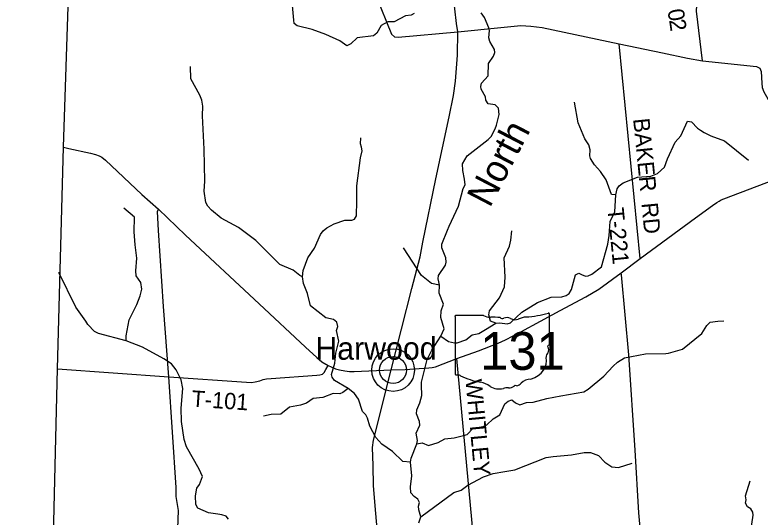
# Model space of a CAD drawing. Extents: x 1525783 to 1900577, y 218250 to 627376.
# Drawn here: x 1579705 to 1593420, y 412106 to 421352 of the extents above; entities that cross this region are included whole.
import ezdxf

# ---------------------------------------------------------------- set-up
doc = ezdxf.new("R2010")
doc.units = 0
for name, color, linetype in [('GM_X_Adjacent_County', 7, 'Continuous'), ('GM_X_County', 7, 'Continuous'), ('GM_X_County_Road', 7, 'Continuous'), ('GM_X_Minor_River', 7, 'Continuous'), ('GM_X_Minor_River_Text', 7, 'Continuous'), ('GM_X_State_Location', 7, 'Continuous'), ('GM_X_State_Route', 7, 'Continuous'), ('GM_X_State_Shield', 7, 'Continuous'), ('GM_X_Township', 7, 'Continuous'), ('GM_X_Township_Road', 7, 'Continuous'), ('GM_X_Township_Road_Text', 7, 'Continuous'), ('GM_X_Unincorporated', 7, 'Continuous'), ('GM_X_Unincorporated_Location', 7, 'Continuous'), ('GM_X_Unincorporated_Text', 7, 'Continuous')]:
    doc.layers.add(name, color=color, linetype=linetype)

msp = doc.modelspace()

# ---------------------------------------------------------------- linework, layer by layer
at = {"layer": 'GM_X_Adjacent_County'}
msp.add_lwpolyline([(1579705, 392782), (1579924, 397127), (1580230, 405084), (1580380, 410197), (1580442, 412790), (1580491, 414838), (1580602, 418918), (1580746, 423359)], dxfattribs=at)
at = {"layer": 'GM_X_County'}
msp.add_lwpolyline([(1579705, 392782), (1579924, 397127), (1580230, 405084), (1580380, 410197), (1580442, 412790), (1580491, 414838), (1580602, 418918), (1580746, 423359)], dxfattribs=at)
at = {"layer": 'GM_X_County_Road'}
for points in [[(1580746, 423359), (1580847, 423306), (1580979, 423275), (1581087, 423265), (1581212, 423268), (1581465, 423268), (1581594, 423268), (1581715, 423271), (1581830, 423258), (1582671, 422963), (1584912, 422259), (1586257, 421807), (1586312, 421764), (1586345, 421715), (1586637, 420997), (1586689, 420949), (1586760, 420940), (1587854, 421042)], [(1587854, 421042), (1588649, 421120), (1589019, 421157), (1589203, 421147), (1589411, 421119), (1590826, 420820), (1591623, 420655), (1592085, 420558), (1592359, 420508), (1593356, 420405), (1593417, 420372), (1593437, 420308), (1593451, 420094), (1593457, 420018), (1593486, 419938), (1593955, 419114), (1594285, 418550)]]:
    msp.add_lwpolyline(points, dxfattribs=at)
at = {"layer": 'GM_X_Minor_River'}
for points in [[(1587056, 421376), (1586997, 421347), (1586895, 421333), (1586687, 421226), (1586570, 421222), (1586447, 421160), (1586364, 421016), (1586307, 420968), (1586004, 420932), (1585886, 420818), (1585815, 420785), (1585685, 420875), (1585430, 420994), (1585179, 421081), (1584902, 421148), (1584847, 421197), (1584840, 421253), (1584817, 421528)], [(1586992, 412552), (1586984, 412664), (1587010, 412864), (1586986, 413117), (1586998, 413191), (1587103, 413455), (1587112, 413519), (1587092, 413652), (1587157, 413797), (1587154, 413865), (1587098, 414007), (1587102, 414079), (1587158, 414208), (1587197, 414348), (1587190, 414538), (1587191, 414588), (1587291, 415008), (1587378, 415182), (1587541, 415436), (1587607, 415575), (1587541, 415783), (1587551, 415907), (1587593, 416028), (1587513, 416232), (1587517, 416375), (1587505, 416435), (1587492, 416493), (1587503, 416557), (1587628, 416747), (1587643, 416799), (1587633, 416878), (1587562, 417063), (1587563, 417131), (1587666, 417390), (1587699, 417462), (1587868, 417832), (1587952, 418157), (1587991, 418222), (1587981, 418331), (1587950, 418486), (1587944, 418612), (1588031, 418757), (1588417, 419057), (1588468, 419116), (1588541, 419253), (1588566, 419320), (1588618, 419518), (1588608, 419638), (1588545, 419698), (1588417, 419718), (1588374, 419781), (1588363, 419845), (1588289, 419983), (1588278, 420033), (1588291, 420097), (1588418, 420229), (1588424, 420458), (1588515, 420590), (1588538, 420662), (1588533, 420714), (1588447, 420860), (1588426, 420931), (1588441, 421063), (1588430, 421117), (1588347, 421305), (1588288, 421392)], [(1584996, 416532), (1584948, 416553), (1584824, 416655), (1584579, 416758), (1584142, 417199), (1583818, 417441), (1583503, 417613), (1583323, 417756), (1583258, 417828), (1583221, 417899), (1583187, 418106), (1583198, 418290), (1583191, 418879), (1583160, 419497), (1583167, 419669), (1583145, 419784), (1583106, 419875), (1582941, 420175), (1582935, 420403)], [(1590765, 418042), (1590683, 418048), (1590584, 418316), (1590482, 418468), (1590370, 418593), (1590298, 418706), (1590285, 418757), (1590291, 418871), (1590270, 418959), (1590194, 419073), (1590069, 419366), (1590002, 419746)], [(1587541, 415436), (1587683, 415341), (1587795, 415315), (1587845, 415314), (1588002, 415372), (1588120, 415464), (1588241, 415486), (1588368, 415562), (1588557, 415674), (1588631, 415683), (1588765, 415663), (1588829, 415684), (1589037, 415878), (1589323, 416060), (1589575, 416157), (1589770, 416162), (1589848, 416187), (1589903, 416224), (1589948, 416299), (1590023, 416564), (1590082, 416595), (1590134, 416572), (1590205, 416545), (1590255, 416548), (1590322, 416579), (1590501, 416714), (1590618, 417129), (1590641, 417293), (1590662, 417547), (1590747, 417726), (1590765, 418042), (1590789, 418152), (1590826, 418204), (1590901, 418263), (1591161, 418364), (1591410, 418384), (1591529, 418432), (1591662, 418552), (1591718, 418701), (1591856, 419007), (1591960, 419124), (1592083, 419394), (1592159, 419383), (1592265, 419265), (1592323, 419229), (1592392, 419186), (1592515, 419124), (1592764, 419035), (1593205, 418677)], [(1586986, 413117), (1586844, 413131), (1586657, 413317), (1586459, 413449), (1586345, 413569), (1586237, 413778), (1586197, 413931), (1586166, 413989), (1586105, 414048), (1586029, 414278), (1585955, 414382), (1585837, 414476), (1585587, 414623), (1585544, 414684), (1585533, 414734), (1585592, 414938), (1585614, 415124), (1585664, 415343), (1585621, 415540), (1585649, 415614), (1585632, 415695), (1585567, 415746), (1585427, 415774), (1585145, 415996), (1585093, 416225), (1585014, 416409), (1584996, 416532), (1585012, 416644), (1585098, 416881), (1585220, 417059), (1585328, 417308), (1585380, 417377), (1585443, 417430), (1585580, 417506), (1585780, 417576), (1585904, 417572), (1585954, 417591), (1585992, 417655), (1585998, 417923), (1586000, 418208), (1586063, 418718), (1586095, 418849), (1586084, 418916), (1586065, 418980), (1586069, 419090)], [(1581755, 415351), (1581755, 415443), (1581808, 415741), (1581949, 416021), (1582012, 416180), (1582039, 416304), (1582021, 416425), (1581937, 416550), (1581928, 416639), (1581951, 416873), (1581921, 417120), (1581901, 417357), (1581906, 417631), (1581713, 417795)], [(1588557, 415674), (1588461, 415714), (1588425, 415833), (1588437, 415905), (1588625, 416146), (1588713, 416345), (1588726, 416523), (1588709, 416878), (1588807, 417095), (1588835, 417205), (1588848, 417375)], [(1587517, 416375), (1587372, 416407), (1587188, 416555), (1586859, 417062)], [(1583053, 412642), (1583102, 412709), (1583155, 412852), (1583099, 412988), (1582862, 413399), (1582823, 413538), (1582770, 413869), (1582767, 414114), (1582795, 414474), (1582764, 414631), (1582673, 414815), (1582587, 414927), (1582448, 415020), (1582052, 415233), (1581755, 415351), (1581241, 415488), (1581169, 415524), (1581047, 415650), (1581010, 415711), (1580829, 415969), (1580514, 416607)], [(1587103, 413455), (1587199, 413472), (1587320, 413425), (1587498, 413482), (1587617, 413550), (1587790, 413567), (1587961, 413608), (1588031, 413625), (1588138, 413744), (1588326, 413776), (1588393, 413805), (1588509, 413913), (1588629, 413989), (1588719, 414192), (1588784, 414239), (1588852, 414264), (1588919, 414211), (1588999, 414175), (1589122, 414219), (1589246, 414223), (1589492, 414293), (1589751, 414338), (1590177, 414415), (1590256, 414464), (1590541, 414699), (1590716, 414884), (1590794, 414959), (1590926, 415037), (1591308, 415110), (1591682, 415116), (1591735, 415123), (1591992, 415198), (1592348, 415487), (1592439, 415635), (1592500, 415698), (1592643, 415714), (1592755, 415718)], [(1585837, 414476), (1585739, 414398), (1585683, 414377), (1585563, 414385), (1585373, 414306), (1585196, 414293), (1585074, 414207), (1584960, 414165), (1584759, 414133), (1584600, 414001), (1584424, 413998), (1584281, 413967)], [(1587785, 412558), (1587921, 412601), (1588039, 412697), (1588330, 412850), (1588509, 412911), (1588720, 412943), (1588903, 412978), (1589482, 413204), (1589613, 413222), (1589948, 413254), (1590179, 413296), (1590301, 413298), (1590443, 413243), (1590565, 413117), (1590691, 413031), (1590815, 413020), (1591063, 413102)], [(1593164, 412423), (1593148, 412498), (1593235, 412773)], [(1583635, 412071), (1583592, 412121), (1583515, 412151), (1583439, 412160), (1583267, 412183), (1583072, 412273), (1583033, 412341), (1583028, 412500), (1583053, 412642)], [(1587139, 411998), (1587179, 412114), (1587141, 412243), (1587134, 412307), (1587149, 412377), (1587120, 412439), (1587051, 412484), (1586992, 412552)], [(1587179, 412114), (1587785, 412558)], [(1593192, 411481), (1593292, 412145), (1593288, 412197), (1593249, 412256), (1593188, 412293), (1593153, 412360), (1593164, 412423)]]:
    msp.add_lwpolyline(points, dxfattribs=at)
at = {"layer": 'GM_X_State_Route'}
for points in [[(1587835, 421195), (1587769, 421739), (1587716, 422127), (1587712, 422284), (1587761, 422862), (1587763, 422878)], [(1586633, 414816), (1587011, 416314), (1587161, 416896), (1587212, 417166), (1587451, 418337), (1587696, 419475), (1587778, 419867), (1587813, 420133), (1587850, 420608), (1587854, 421042), (1587835, 421195)], [(1580602, 418918), (1580700, 418891), (1581099, 418808), (1581189, 418784), (1581258, 418758), (1581306, 418734), (1581374, 418680), (1582043, 418047), (1582345, 417773), (1582847, 417299), (1584202, 416031), (1585056, 415235), (1585259, 415047), (1585357, 414968), (1585471, 414898), (1585527, 414871), (1585607, 414838), (1585679, 414815), (1585778, 414798), (1585866, 414787), (1585951, 414786), (1586633, 414816)], [(1586633, 414816), (1586633, 414816), (1586887, 414825), (1587143, 414842), (1587323, 414852), (1587385, 414861), (1587444, 414874), (1587839, 415024), (1588239, 415169), (1588597, 415308), (1588733, 415368), (1589016, 415516), (1589742, 415910), (1590212, 416163), (1590451, 416302), (1590861, 416603), (1591215, 416867), (1592232, 417616), (1592542, 417845), (1592622, 417901), (1592664, 417924), (1592704, 417947), (1592755, 417969), (1594285, 418550)], [(1586372, 411892), (1586346, 412175), (1586307, 412683), (1586297, 413054), (1586284, 413387), (1586306, 413521), (1586633, 414816)]]:
    msp.add_lwpolyline(points, dxfattribs=at)
at = {"layer": 'GM_X_State_Shield'}
for p, q in [((1588331, 415819), (1587822, 415819)), ((1589545, 415292), (1589545, 415845)), ((1587805, 415800), (1587805, 414744)), ((1589545, 415292), (1589545, 415292))]:
    msp.add_line(p, q, dxfattribs=at)
for centre, major_axis, start_param, end_param in [((1587824, 415803), (20.2, 0), 1.712693, 3.28349), ((1588453, 415941), (196, 0), 4.042523, 4.731795), ((1588925, 417259), (1845, 0), 4.814394, 5.042369), ((1589525, 415847), (19.4, 0), 6.141152, 7.989035), ((1588518, 415225), (702, 0), 1.404758, 1.657858), ((1588677, 415808), (56.4, 0), 3.836095, 5.185415), ((1588760, 415686), (117, 0), 0.950623, 2.079405), ((1588911, 415853), (141, 0), 4.081561, 5.145723), ((1589160, 415496), (371, 0), 1.699011, 2.107814), ((1589540, 415251), (30, 0), 1.883978, 3.671073), ((1589524, 415290), (20.7, 0), 5.05454, 6.418171), ((1589350, 415182), (180, 0), 5.934695, 6.695948), ((1589028, 414990), (462, 0), 5.101752, 6.440018), ((1589614, 415061), (131, 0), 2.387724, 3.262537), ((1587825, 414741), (20.3, 0), 3.00124, 4.508301), ((1587828, 414850), (155, 0), 4.665946, 4.897461), ((1587859, 414683), (56, 0), 0.519207, 1.627899), ((1588566, 415632), (1333, 0), 4.195997, 4.488961), ((1588169, 414269), (417, 0), 0.823519, 1.323587), ((1589223, 414447), (253, 0), 1.647645, 2.488434), ((1588620, 414678), (265, 0), 4.026481, 4.996735), ((1588773, 414312), (217, 0), 1.495662, 1.94098), ((1588792, 414598), (141, 0), 4.691044, 5.507374), ((1588919, 414496), (39.7, 0), 1.147584, 2.315152), ((1588903, 414641), (149, 0), 4.937069, 5.64225)]:
    msp.add_ellipse(centre, major_axis=major_axis, ratio=0.8, start_param=start_param, end_param=end_param, dxfattribs=at)
at = {"layer": 'GM_X_Township'}
msp.add_lwpolyline([(1606358, 422904), (1606117, 418641), (1605540, 408402), (1603980, 408713), (1602095, 409088), (1601494, 409207), (1595504, 410399), (1595464, 410407), (1590391, 410366), (1588273, 410349), (1586648, 410335), (1582301, 410300), (1580380, 410197), (1580442, 412790), (1580491, 414838), (1580602, 418918), (1580746, 423359)], dxfattribs=at)
at = {"layer": 'GM_X_Township_Road'}
for points in [[(1592359, 420508), (1592250, 421419), (1592255, 421525), (1592266, 421583), (1592273, 421639), (1592270, 421682), (1592227, 421760), (1592145, 421932), (1592068, 423352), (1592077, 423394), (1592102, 423426), (1592128, 423436), (1592292, 423434), (1592398, 423446), (1592465, 423457), (1592491, 423479), (1592514, 423535), (1592513, 423605), (1592393, 425750), (1592432, 425874), (1592662, 426558)], [(1591215, 416867), (1590826, 420820)], [(1582541, 414688), (1582439, 415986), (1582345, 417385), (1582328, 417732), (1582345, 417773)], [(1590379, 410489), (1590305, 411220), (1590272, 411547), (1590267, 411636), (1590263, 411676), (1590289, 411718), (1590706, 411772), (1590824, 411790), (1590913, 411803), (1591011, 411801), (1591100, 411789), (1591172, 411808), (1591215, 411912), (1591188, 412187), (1591122, 413341), (1591004, 415095), (1590872, 416565), (1590861, 416603)], [(1588284, 410229), (1588273, 410349), (1587839, 415024)], [(1580491, 414838), (1582541, 414688), (1583969, 414591), (1584059, 414587), (1584129, 414594), (1584214, 414616), (1584275, 414637), (1584338, 414650), (1584419, 414659), (1585261, 414718), (1585320, 414725), (1585364, 414740), (1585395, 414770), (1585429, 414822), (1585471, 414898)], [(1582324, 410183), (1582301, 410300), (1582288, 410359), (1582197, 410955), (1582113, 411712), (1582105, 411842), (1582127, 411864), (1582186, 411872), (1582280, 411868), (1582414, 411880), (1582500, 411892), (1582555, 411898), (1582701, 411894), (1582716, 412231), (1582675, 412486), (1582676, 412652), (1582541, 414688)]]:
    msp.add_lwpolyline(points, dxfattribs=at)
at = {"layer": 'GM_X_Unincorporated'}
for radius in [393, 249]:
    msp.add_circle((1586665, 414814), radius, dxfattribs=at)
at = {"layer": 'GM_X_Unincorporated_Location'}
msp.add_line((1586665, 414814), (1586665, 414814), dxfattribs=at)

# ---------------------------------------------------------------- texts
at = {"layer": 'GM_X_Minor_River_Text'}
msp.add_text('North', height=500.1, rotation=62.4614, dxfattribs=at).set_placement((1588446, 417786))
at = {"layer": 'GM_X_State_Location'}
for s in ['s', 'r']:
    msp.add_text(s, height=1, dxfattribs=at).set_placement((1588655, 415202))
msp.add_text('131', height=1, rotation=0, dxfattribs=at).set_placement((1588302, 415129))
at = {"layer": 'GM_X_State_Shield'}
msp.add_text('131', height=696.1, dxfattribs=at).set_placement((1588270, 414818))
at = {"layer": 'GM_X_Township_Road_Text'}
for s, rotation, p in [('0', 279.731, (1591713, 421438)), ('2', 277.888, (1591744, 421258)), ('BAKER', 275.6906, (1591082, 419438)), ('RD', 275.4168, (1591236, 417884)), ('T-221', 275.6269, (1590609, 417791)), ('WHITLEY', 275.29, (1587997, 414632)), ('T-101', 356.0741, (1582947, 414142))]:
    msp.add_text(s, height=300, rotation=rotation, dxfattribs=at).set_placement(p)
at = {"layer": 'GM_X_Unincorporated_Text'}
msp.add_text('Harwood', height=417, rotation=0, dxfattribs=at).set_placement((1585235, 415004))

doc.saveas('drawing.dxf')
